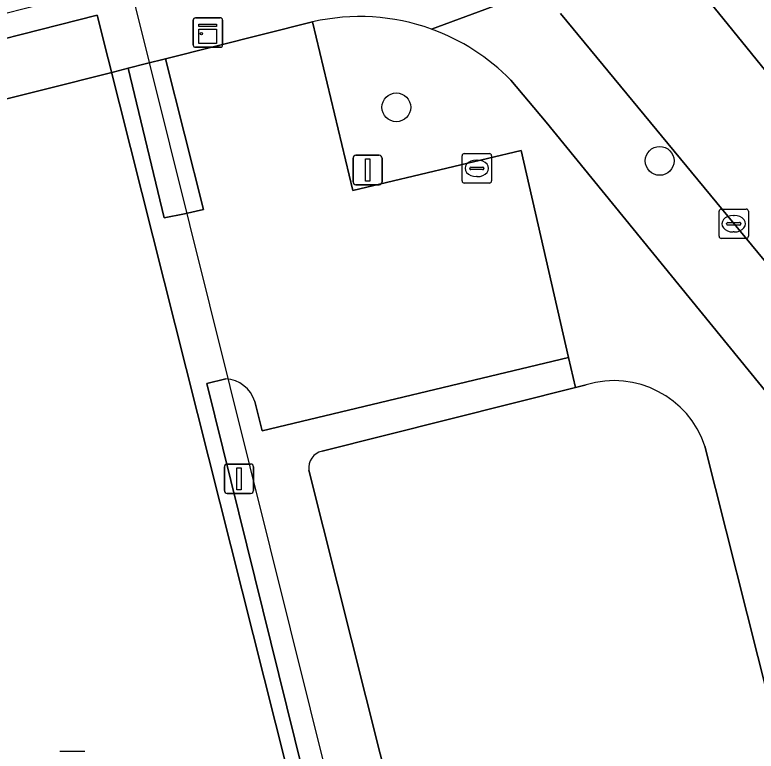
# Model space of a CAD drawing. Extents: x 160806 to 161707, y 383696 to 384148.
# Drawn here: x 161030.29 to 161055.47, y 383753.98 to 383778.98 of the extents above; entities that cross this region are included whole.
import ezdxf

# ---------------------------------------------------------------- set-up
doc = ezdxf.new("R2010")
doc.units = 0
for name, color, linetype in [('IMGEO_Boom', 7, 'Continuous'), ('IMGEO_Dek', 7, 'Continuous'), ('IMGEO_Fietspad_open', 7, 'Continuous'), ('IMGEO_Groenvoorziening', 7, 'Continuous'), ('IMGEO_Kast', 7, 'Continuous'), ('IMGEO_Kolk', 7, 'Continuous'), ('IMGEO_Lichtmast', 7, 'Continuous'), ('IMGEO_Pand', 7, 'Continuous'), ('IMGEO_Parkeervlak_gesloten', 7, 'Continuous'), ('IMGEO_Parkeervlak_open', 7, 'Continuous'), ('IMGEO_Rioolput', 7, 'Continuous'), ('IMGEO_Terreindeel_open', 7, 'Continuous'), ('IMGEO_Voetpad_gesloten', 7, 'Continuous'), ('IMGEO_Voetpad_open', 7, 'Continuous')]:
    doc.layers.add(name, color=color, linetype=linetype)

msp = doc.modelspace()

# ---------------------------------------------------------------- linework, layer by layer
at = {"layer": 'IMGEO_Boom'}
for centre in [(161043.246, 383775.84), (161052.192, 383774.021)]:
    msp.add_circle(centre, 0.489, dxfattribs=at)
at = {"layer": 'IMGEO_Dek'}
msp.add_lwpolyline([(160983.265, 383705.961), (161017.778, 383707.453), (161017.526, 383714.059), (161017.47, 383715.97), (161042.245, 383716.936), (161047.689, 383726.041), (161047.527, 383726.542), (161047.162, 383727.994), (161034.181, 383780.096), (161003.066, 383772.21), (161015.684, 383722.436), (160997.975, 383721.941)], dxfattribs=at)
at = {"layer": 'IMGEO_Fietspad_open'}
for points in [[(161064.553, 383766.608), (161062.033, 383769.384), (161058.823, 383773.343), (161052.286, 383781.408), (161048.16, 383779.877)], [(161048.827, 383779.023), (161058.581, 383767.212), (161063.615, 383760.981)]]:
    msp.add_lwpolyline(points, dxfattribs=at)
at = {"layer": 'IMGEO_Groenvoorziening'}
msp.add_lwpolyline([(161062.692, 383780.695), (161060.635, 383783.865), (161052.286, 383781.408), (161058.823, 383773.343), (161064.925, 383777.254)], close=True, dxfattribs=at)
for points in [[(161040.404, 383778.741), (161041.771, 383773.018), (161047.482, 383774.374), (161049.098, 383767.348), (161049.334, 383766.329), (161049.697, 383766.42)], [(161048.332, 383775.339), (161047.132, 383776.763)], [(161053.727, 383764.339), (161055.888, 383755.75), (161062.76, 383757.656), (161048.332, 383775.339)]]:
    msp.add_lwpolyline(points, dxfattribs=at)
for centre, radius, start, end in [((161042.004, 383771.747), 7.175, 70.1635, 102.8872), ((161042.013, 383771.768), 7.152, 44.3008, 70.175), ((161050.637, 383763.298), 3.261, 18.6235, 106.7549)]:
    msp.add_arc(centre, radius, start, end, dxfattribs=at)
at = {"layer": 'IMGEO_Kast'}
for p, q in [((161036.346, 383777.954), (161036.346, 383778.795)), ((161036.346, 383778.795), (161036.346, 383777.954)), ((161036.421, 383778.879), (161037.262, 383778.879)), ((161037.262, 383778.879), (161036.421, 383778.879)), ((161037.346, 383778.804), (161037.346, 383777.963)), ((161037.346, 383777.963), (161037.346, 383778.804)), ((161037.271, 383777.879), (161036.43, 383777.879)), ((161036.43, 383777.879), (161037.271, 383777.879))]:
    msp.add_line(p, q, dxfattribs=at)
for points in [[(161036.541, 383778.669), (161037.141, 383778.669), (161037.141, 383778.584), (161036.541, 383778.584), (161036.541, 383778.669)], [(161036.541, 383778.494), (161037.141, 383778.494), (161037.141, 383778.005), (161036.541, 383778.005), (161036.541, 383778.494)]]:
    msp.add_lwpolyline(points, dxfattribs=at)
msp.add_circle((161036.625, 383778.343), 0.0377, dxfattribs=at)
for centre, start, end in [((161036.424, 383778.801), 92.4484, 184.2845), ((161036.424, 383778.801), 92.4484, 184.2845), ((161037.268, 383778.801), 2.4484, 94.2845), ((161037.268, 383778.801), 2.4484, 94.2845), ((161036.424, 383777.957), 182.4484, 274.2845), ((161036.424, 383777.957), 182.4484, 274.2845), ((161037.268, 383777.957), 272.4484, 4.2845), ((161037.268, 383777.957), 272.4484, 4.2845)]:
    msp.add_arc(centre, 0.0779, start, end, dxfattribs=at)
at = {"layer": 'IMGEO_Kolk'}
for p, q in [((161054.281, 383772.387), (161055.133, 383772.387)), ((161054.206, 383771.461), (161054.206, 383772.313)), ((161054.694, 383772.167), (161054.719, 383772.167)), ((161055.207, 383772.313), (161055.207, 383771.461)), ((161054.465, 383771.881), (161054.465, 383771.893)), ((161054.508, 383771.93), (161054.906, 383771.93)), ((161054.949, 383771.893), (161054.949, 383771.881)), ((161054.903, 383771.844), (161054.505, 383771.844)), ((161055.133, 383771.387), (161054.281, 383771.387)), ((161054.717, 383771.607), (161054.692, 383771.607))]:
    msp.add_line(p, q, dxfattribs=at)
for points in [[(161054.281, 383772.387), (161055.133, 383772.387)], [(161054.206, 383771.461), (161054.206, 383772.313)], [(161055.207, 383772.313), (161055.207, 383771.461)], [(161055.133, 383771.387), (161054.281, 383771.387)]]:
    msp.add_lwpolyline(points, dxfattribs=at)
for centre, radius, start, end in [((161054.283, 383772.311), 0.0765, 91.552, 178.448), ((161054.283, 383772.311), 0.0765, 91.552, 178.448), ((161055.131, 383772.311), 0.0765, 1.552, 88.448), ((161055.131, 383772.311), 0.0765, 1.552, 88.448), ((161054.505, 383771.89), 0.0403, 85.8775, 175.7526), ((161054.502, 383771.88), 0.0366, 178.938, 274.7102), ((161054.906, 383771.887), 0.043, 264.8664, 352.4533), ((161054.91, 383771.892), 0.0386, 1.7309, 96.639), ((161054.283, 383771.463), 0.0765, 181.552, 268.448), ((161054.283, 383771.463), 0.0765, 181.552, 268.448), ((161055.131, 383771.463), 0.0765, 271.552, 358.448), ((161055.131, 383771.463), 0.0765, 271.552, 358.448)]:
    msp.add_arc(centre, radius, start, end, dxfattribs=at)
for centre, major_axis, ratio, start_param, end_param in [((161054.693, 383771.887), (-0.387, 0.002), 0.722429, 4.712389, 7.853982), ((161054.718, 383771.887), (-0.39, 0.002), 0.717154, 1.570796, 4.712389)]:
    msp.add_ellipse(centre, major_axis=major_axis, ratio=ratio, start_param=start_param, end_param=end_param, dxfattribs=at)
at = {"layer": 'IMGEO_Lichtmast'}
for p, q in [((161041.876, 383774.213), (161042.666, 383774.213)), ((161042.666, 383774.213), (161041.876, 383774.213)), ((161041.776, 383773.313), (161041.776, 383774.113)), ((161041.776, 383774.113), (161041.776, 383773.313)), ((161042.766, 383774.113), (161042.766, 383773.313)), ((161042.766, 383773.313), (161042.766, 383774.113)), ((161042.666, 383773.213), (161041.876, 383773.213)), ((161041.876, 383773.213), (161042.666, 383773.213)), ((161037.407, 383762.829), (161037.407, 383763.629)), ((161037.407, 383763.629), (161037.407, 383762.829)), ((161037.507, 383763.729), (161038.297, 383763.729)), ((161038.297, 383763.729), (161037.507, 383763.729)), ((161038.397, 383763.629), (161038.397, 383762.829)), ((161038.397, 383762.829), (161038.397, 383763.629)), ((161038.297, 383762.729), (161037.507, 383762.729)), ((161037.507, 383762.729), (161038.297, 383762.729))]:
    msp.add_line(p, q, dxfattribs=at)
for points in [[(161042.196, 383774.088), (161042.346, 383774.088), (161042.346, 383773.338), (161042.196, 383773.338), (161042.196, 383774.088)], [(161037.827, 383763.604), (161037.977, 383763.604), (161037.977, 383762.854), (161037.827, 383762.854), (161037.827, 383763.604)]]:
    msp.add_lwpolyline(points, dxfattribs=at)
for centre, start, end in [((161041.876, 383774.113), 90, 180), ((161041.876, 383774.113), 90, 180), ((161042.666, 383774.113), 0, 90), ((161042.666, 383774.113), 360, 90), ((161041.876, 383773.313), 180, 270), ((161041.876, 383773.313), 180, 270), ((161042.666, 383773.313), 270, 0), ((161042.666, 383773.313), 270, 0), ((161037.507, 383763.629), 90, 180), ((161037.507, 383763.629), 90, 180), ((161038.297, 383763.629), 0, 90), ((161038.297, 383763.629), 360, 90), ((161037.507, 383762.829), 180, 270), ((161037.507, 383762.829), 180, 270), ((161038.297, 383762.829), 270, 0), ((161038.297, 383762.829), 270, 0)]:
    msp.add_arc(centre, 0.1, start, end, dxfattribs=at)
at = {"layer": 'IMGEO_Pand'}
for points in [[(161049.697, 383766.42), (161049.334, 383766.329), (161040.728, 383764.161)], [(161056.095, 383754.925), (161055.888, 383755.75), (161053.727, 383764.339)], [(161040.279, 383763.518), (161046.575, 383738.495), (161048.368, 383738.946), (161049.994, 383732.483), (161051.188, 383727.737), (161051.737, 383725.557), (161052.054, 383725.375), (161052.419, 383725.37), (161066.183, 383728.924), (161066.303, 383729.257), (161066.033, 383730.332), (161065.144, 383733.866), (161064.962, 383734.596), (161067.092, 383735.131), (161067.048, 383735.305), (161066.169, 383738.805), (161065.949, 383739.682), (161065.253, 383742.454), (161064.687, 383743.165), (161064.59, 383743.287), (161063.468, 383743.494), (161059.25, 383742.384), (161059.171, 383742.697), (161056.095, 383754.925)]]:
    msp.add_lwpolyline(points, dxfattribs=at)
for centre, radius, start, end in [((161050.637, 383763.298), 3.261, 18.6235, 106.7549), ((161040.831, 383763.611), 0.56, 100.6293, 189.5183)]:
    msp.add_arc(centre, radius, start, end, dxfattribs=at)
at = {"layer": 'IMGEO_Parkeervlak_gesloten'}
msp.add_lwpolyline([(160983.71, 383715.431), (161017.446, 383716.817), (161041.226, 383717.794), (161046.335, 383726.393), (161033.086, 383778.968), (161004.152, 383771.617), (161016.514, 383723.323)], dxfattribs=at)
at = {"layer": 'IMGEO_Parkeervlak_open'}
for points in [[(161038.442, 383765.854), (161038.564, 383765.352), (161038.689, 383764.85), (161049.098, 383767.348), (161047.482, 383774.374), (161041.771, 383773.018), (161040.404, 383778.741), (161035.404, 383777.485), (161036.7, 383772.368), (161036.047, 383772.229), (161035.365, 383772.085), (161034.135, 383777.166), (161033.628, 383777.039), (161004.728, 383769.776)], [(161043.942, 383738.351), (161040.892, 383750), (161036.809, 383766.463), (161037.456, 383766.624)]]:
    msp.add_lwpolyline(points, dxfattribs=at)
msp.add_arc((161037.375, 383765.503), 1.124, 18.1812, 85.8439, dxfattribs=at)
at = {"layer": 'IMGEO_Rioolput'}
for p, q in [((161045.481, 383773.341), (161045.481, 383774.193)), ((161045.556, 383774.267), (161046.408, 383774.267)), ((161046.482, 383774.193), (161046.482, 383773.341)), ((161045.969, 383774.047), (161045.994, 383774.047)), ((161045.74, 383773.761), (161045.74, 383773.773)), ((161046.178, 383773.724), (161045.78, 383773.724)), ((161045.783, 383773.81), (161046.181, 383773.81)), ((161046.224, 383773.773), (161046.224, 383773.761)), ((161045.992, 383773.487), (161045.967, 383773.487)), ((161046.408, 383773.267), (161045.556, 383773.267)), ((161031.818, 383753.978), (161032.67, 383753.978))]:
    msp.add_line(p, q, dxfattribs=at)
for points in [[(161045.481, 383773.341), (161045.481, 383774.193)], [(161045.556, 383774.267), (161046.408, 383774.267)], [(161046.482, 383774.193), (161046.482, 383773.341)], [(161046.408, 383773.267), (161045.556, 383773.267)], [(161031.818, 383753.978), (161032.67, 383753.978)]]:
    msp.add_lwpolyline(points, dxfattribs=at)
for centre, radius, start, end in [((161045.558, 383774.191), 0.0765, 91.552, 178.448), ((161045.558, 383774.191), 0.0765, 91.552, 178.448), ((161046.406, 383774.191), 0.0765, 1.552, 88.448), ((161046.406, 383774.191), 0.0765, 1.552, 88.448), ((161045.78, 383773.77), 0.0403, 85.8775, 175.7526), ((161045.777, 383773.76), 0.0366, 178.938, 274.7102), ((161046.181, 383773.767), 0.043, 264.8664, 352.4533), ((161046.185, 383773.772), 0.0386, 1.7309, 96.639), ((161045.558, 383773.343), 0.0765, 181.552, 268.448), ((161045.558, 383773.343), 0.0765, 181.552, 268.448), ((161046.406, 383773.343), 0.0765, 271.552, 358.448), ((161046.406, 383773.343), 0.0765, 271.552, 358.448)]:
    msp.add_arc(centre, radius, start, end, dxfattribs=at)
for centre, major_axis, ratio, start_param, end_param in [((161045.968, 383773.767), (-0.387, 0.002), 0.722429, 4.712389, 7.853982), ((161045.993, 383773.767), (-0.39, 0.002), 0.717154, 1.570796, 4.712389)]:
    msp.add_ellipse(centre, major_axis=major_axis, ratio=ratio, start_param=start_param, end_param=end_param, dxfattribs=at)
at = {"layer": 'IMGEO_Terreindeel_open'}
msp.add_lwpolyline([(161036.7, 383772.368), (161035.404, 383777.485), (161034.767, 383777.324), (161034.135, 383777.166), (161035.365, 383772.085), (161036.047, 383772.229)], close=True, dxfattribs=at)
at = {"layer": 'IMGEO_Voetpad_gesloten'}
for points in [[(161047.689, 383726.041), (161047.527, 383726.542), (161047.162, 383727.994), (161034.181, 383780.096), (161003.066, 383772.21), (161015.684, 383722.436), (160997.975, 383721.941), (160993.948, 383737.691), (160995.883, 383738.073), (160996.869, 383739.789), (160995.99, 383740.312), (160995.138, 383738.871), (160993.141, 383738.5), (160992.783, 383737.964), (160996.841, 383721.416), (160997.147, 383721.192), (161020.567, 383722.095)], [(161020.163, 383724.26), (161016.514, 383723.323), (161004.152, 383771.617), (161033.086, 383778.968), (161046.335, 383726.393), (161041.226, 383717.794), (161017.446, 383716.817), (161017.462, 383716.268), (161017.47, 383715.97), (161042.245, 383716.936), (161047.689, 383726.041)]]:
    msp.add_lwpolyline(points, dxfattribs=at)
at = {"layer": 'IMGEO_Voetpad_open'}
for points in [[(161044.439, 383778.496), (161048.16, 383779.877)], [(161048.16, 383779.877), (161044.439, 383778.496)], [(161063.615, 383760.981), (161058.581, 383767.212), (161048.827, 383779.023)], [(160971.208, 383761.353), (160972.153, 383761.59), (160985.922, 383765.051), (160987.014, 383765.325), (160991.046, 383766.335), (160991.065, 383766.218), (160994.355, 383767.007), (160998.042, 383767.944), (160999.864, 383768.408), (160999.833, 383768.536), (161000, 383768.578), (161004.015, 383769.597), (161004.728, 383769.776), (161033.628, 383777.039), (161034.135, 383777.166), (161034.767, 383777.324), (161035.404, 383777.485), (161040.404, 383778.741)], [(161047.132, 383776.763), (161048.332, 383775.339), (161062.76, 383757.656), (161055.888, 383755.75), (161056.095, 383754.925), (161057.032, 383755.173), (161059.57, 383755.846), (161063.041, 383756.765), (161063.185, 383756.803), (161064.704, 383757.206), (161064.776, 383756.791), (161066.348, 383757.197)], [(161040.728, 383764.161), (161049.334, 383766.329), (161049.098, 383767.348), (161038.689, 383764.85), (161038.564, 383765.352), (161038.442, 383765.854)], [(161037.456, 383766.624), (161036.809, 383766.463), (161040.892, 383750), (161043.942, 383738.351)], [(161048.038, 383733.195), (161046.575, 383738.495), (161040.279, 383763.518)]]:
    msp.add_lwpolyline(points, dxfattribs=at)
for centre, radius, start, end in [((161042.004, 383771.747), 7.175, 70.1635, 102.8872), ((161042.013, 383771.768), 7.152, 44.3008, 70.175), ((161037.375, 383765.503), 1.124, 18.1812, 85.8439), ((161040.831, 383763.611), 0.56, 100.6293, 189.5183)]:
    msp.add_arc(centre, radius, start, end, dxfattribs=at)

doc.saveas('drawing.dxf')
